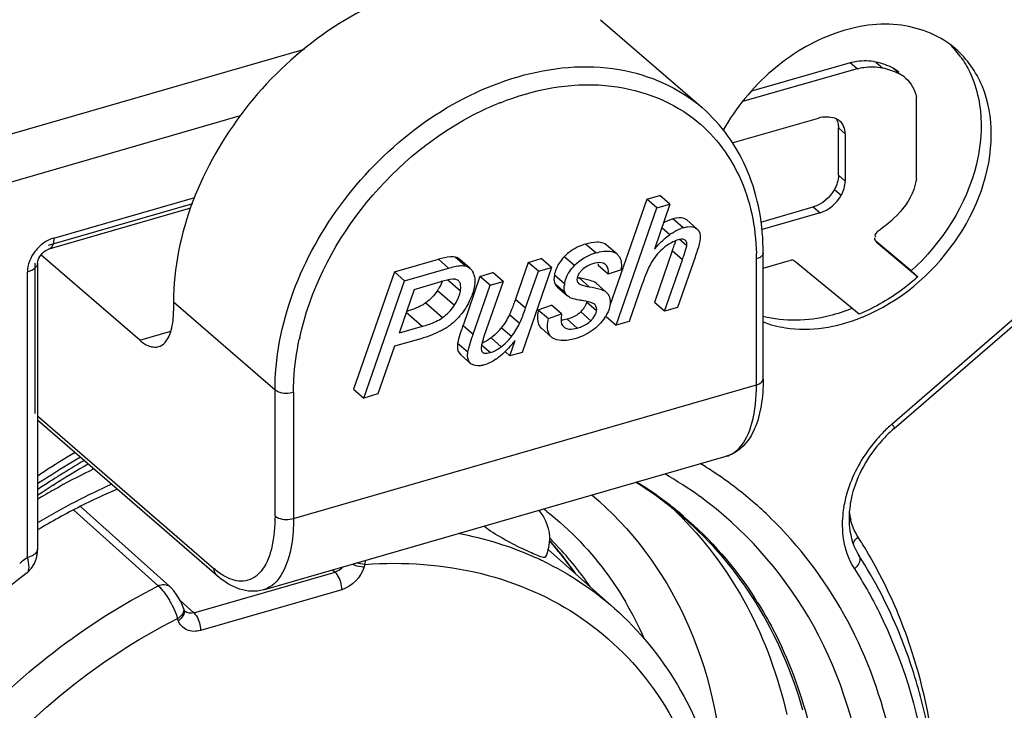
# Model space of a CAD drawing. Header units: millimetres. Extents: x 0 to 420, y 0 to 297.
# Tile 321 of 514: x 353.16 to 354.61, y 132.57 to 133.59. Entities that reach past the tile are written whole.
import ezdxf

# ---------------------------------------------------------------- set-up
doc = ezdxf.new("R2010")
doc.units = ezdxf.units.MM
doc.header["$LTSCALE"] = 23.1
doc.layers.get('0').update_dxf_attribs({"linetype": 'CONTINUOUS'})

msp = doc.modelspace()

# ---------------------------------------------------------------- linework, layer by layer
at = {"color": 7, "linetype": 'Continuous'}
for p, q in [((354.015, 133.5888), (354.165, 133.4589)), ((352.7062, 133.2939), (353.5772, 133.5454)), ((354.3941, 133.5163), (354.2246, 133.4677)), ((354.3841, 133.525), (354.2379, 133.4831)), ((354.3941, 133.5163), (354.3841, 133.525)), ((354.4219, 133.5263), (354.4319, 133.5177)), ((354.4475, 133.517), (354.4575, 133.5083)), ((354.4819, 133.3539), (354.4817, 133.4741)), ((353.4826, 133.4467), (352.7306, 133.2296)), ((354.2096, 133.407), (354.3371, 133.4435)), ((354.3666, 133.4291), (354.3766, 133.4203)), ((354.3666, 133.3589), (354.3666, 133.4291)), ((354.3766, 133.4203), (354.3766, 133.3503)), ((354.3666, 133.3589), (354.3766, 133.3503)), ((353.2069, 133.2661), (353.4153, 133.3262)), ((354.0833, 133.3237), (354.1025, 133.3292)), ((354.1175, 133.3162), (354.1025, 133.3292)), ((354.3607, 133.338), (354.3707, 133.3293)), ((353.4117, 133.3165), (353.1988, 133.2551)), ((353.2002, 133.2502), (353.4095, 133.3106)), ((354.0833, 133.3237), (354.0288, 133.1664)), ((354.0383, 133.1375), (354.0983, 133.3107)), ((354.0983, 133.3107), (354.0833, 133.3237)), ((354.1175, 133.3162), (354.0945, 133.2497)), ((354.0983, 133.3107), (354.1175, 133.3162)), ((354.252, 133.2897), (354.3294, 133.3121)), ((354.3294, 133.3121), (354.3394, 133.3034)), ((354.3394, 133.3034), (354.2536, 133.2786)), ((354.1172, 133.2711), (354.1055, 133.2813)), ((354.137, 133.2814), (354.122, 133.2944)), ((354.1575, 133.2799), (354.1425, 133.2929)), ((354.4208, 133.2687), (354.4214, 133.2679)), ((354.0078, 133.2441), (353.9928, 133.2571)), ((354.0243, 133.2553), (354.0234, 133.2561)), ((354.0393, 133.2423), (354.0234, 133.2561)), ((354.126, 133.2622), (354.1243, 133.2568)), ((354.1424, 133.2546), (354.1316, 133.264)), ((354.4222, 133.2607), (354.4839, 133.2089)), ((354.4739, 133.2175), (354.4223, 133.2608)), ((353.3339, 133.1151), (353.188, 133.2414)), ((353.1981, 133.2494), (353.2002, 133.2502)), ((353.8, 133.2379), (353.7976, 133.2383)), ((353.815, 133.2249), (353.8, 133.2379)), ((353.9763, 133.2255), (353.9613, 133.2385)), ((354.0384, 133.2431), (354.0393, 133.2423)), ((354.121, 133.247), (354.0946, 133.171)), ((354.136, 133.234), (354.121, 133.247)), ((354.1546, 133.2377), (354.1289, 133.1636)), ((354.2554, 133.0578), (354.2554, 133.244)), ((353.1789, 133.2288), (353.1789, 133.0068)), ((353.1829, 133.2288), (353.1829, 132.8069)), ((353.7103, 133.216), (353.7754, 133.2348)), ((353.7904, 133.2218), (353.7754, 133.2348)), ((353.8218, 133.2216), (353.8068, 133.2346)), ((353.8126, 133.2253), (353.815, 133.2249)), ((353.9081, 133.2301), (353.8893, 133.1759)), ((353.9081, 133.2301), (353.9274, 133.2357)), ((353.9231, 133.2171), (353.9081, 133.2301)), ((353.9424, 133.2227), (353.9274, 133.2357)), ((354.0116, 133.2281), (354.0114, 133.2255)), ((354.0264, 133.2125), (354.0114, 133.2255)), ((354.1096, 133.1581), (354.136, 133.234)), ((354.2454, 133.0491), (354.2454, 133.2353)), ((354.2554, 133.2218), (354.2944, 133.2331)), ((354.3972, 133.1537), (354.3017, 133.2321)), ((354.7239, 133.2319), (354.4458, 132.9912)), ((354.4489, 132.9847), (354.7269, 133.2255)), ((353.1727, 133.2175), (353.1679, 133.2158)), ((353.1679, 132.7939), (353.1679, 133.2158)), ((353.7103, 133.216), (353.6501, 133.0427)), ((353.7253, 133.203), (353.7103, 133.216)), ((353.7253, 133.203), (353.7904, 133.2218)), ((353.8368, 133.2095), (353.8117, 133.1371)), ((353.8368, 133.2095), (353.856, 133.2151)), ((353.8518, 133.1966), (353.8368, 133.2095)), ((353.871, 133.2021), (353.856, 133.2151)), ((353.9424, 133.2227), (353.8989, 133.0972)), ((353.9043, 133.1629), (353.9231, 133.2171)), ((353.9231, 133.2171), (353.9424, 133.2227)), ((353.9617, 133.1983), (353.9467, 133.2113)), ((354.0454, 133.2193), (354.0264, 133.2125)), ((354.4839, 133.2089), (354.4739, 133.2175)), ((353.6651, 133.0297), (353.7253, 133.203)), ((353.7395, 133.1902), (353.7795, 133.2017)), ((353.7892, 133.2042), (353.8079, 133.188)), ((353.8267, 133.1241), (353.8518, 133.1966)), ((353.871, 133.2021), (353.8432, 133.1219)), ((353.8518, 133.1966), (353.871, 133.2021)), ((353.9628, 133.185), (353.9478, 133.198)), ((353.9833, 133.1983), (353.9821, 133.1994)), ((353.9826, 133.1988), (353.9833, 133.1983)), ((353.9983, 133.1942), (353.9833, 133.2071)), ((354.0235, 133.1863), (354.0085, 133.1993)), ((354.0762, 133.1969), (354.0575, 133.143)), ((353.7395, 133.1902), (353.7172, 133.1257)), ((353.7739, 133.1884), (353.7989, 133.1667)), ((353.9513, 133.1936), (353.9663, 133.1806)), ((353.5339, 133.0415), (353.3839, 133.1714)), ((353.3839, 133.1714), (353.3839, 133.1584)), ((353.7566, 133.1702), (353.7816, 133.1486)), ((353.8893, 133.1759), (353.9043, 133.1629)), ((353.923, 133.1601), (353.9425, 133.1669)), ((353.9575, 133.1539), (353.9425, 133.1669)), ((354.0091, 133.1585), (353.9941, 133.1715)), ((354.0069, 133.1673), (354.0058, 133.1683)), ((354.0069, 133.1673), (354.0064, 133.1679)), ((354.1096, 133.1581), (354.0946, 133.171)), ((353.7515, 133.1356), (353.7277, 133.1562)), ((353.8953, 133.1398), (353.8803, 133.1528)), ((353.923, 133.1601), (353.938, 133.1471)), ((353.938, 133.1471), (353.9575, 133.1539)), ((354.0006, 133.144), (353.9856, 133.157)), ((354.0233, 133.1504), (354.0383, 133.1375)), ((354.1289, 133.1636), (354.1096, 133.1581)), ((353.7515, 133.1356), (353.7172, 133.1257)), ((353.8117, 133.1371), (353.8267, 133.1241)), ((353.9806, 133.1331), (353.9656, 133.1461)), ((354.0575, 133.143), (354.0383, 133.1375)), ((353.3339, 133.1151), (353.3798, 133.1283)), ((353.8833, 133.1205), (353.8683, 133.1335)), ((353.9275, 133.1327), (353.9425, 133.1197)), ((353.7494, 133.1173), (353.7103, 133.1061)), ((353.8188, 133.0974), (353.8038, 133.1104)), ((353.8517, 133.0968), (353.8395, 133.1074)), ((353.8682, 133.1054), (353.8532, 133.1184)), ((353.8811, 133.0921), (353.889, 133.1148)), ((353.7103, 133.1061), (353.686, 133.0358)), ((353.8235, 133.0804), (353.8085, 133.0934)), ((353.8188, 133.0974), (353.8201, 133.1032)), ((353.8811, 133.0921), (353.8744, 133.0979)), ((353.8989, 133.0972), (353.8811, 133.0921)), ((353.5612, 132.8516), (354.2454, 133.0491)), ((353.5339, 133.0415), (353.534, 133.0476)), ((353.5339, 132.8553), (353.5339, 133.0415)), ((353.5612, 133.0378), (353.5612, 132.8516)), ((353.6501, 133.0427), (353.6651, 133.0297)), ((353.686, 133.0358), (353.6651, 133.0297)), ((353.1829, 133.0033), (353.4439, 132.7773)), ((353.4481, 132.7672), (353.1829, 132.9969)), ((353.5167, 132.7461), (354.2008, 132.9436)), ((353.2078, 132.9018), (353.2059, 132.9006)), ((353.2078, 132.9018), (353.206, 132.9005)), ((353.2365, 132.8639), (353.3613, 132.7521)), ((353.2463, 132.8692), (353.3782, 132.7511)), ((354.1344, 132.8539), (354.1355, 132.8527)), ((354.1344, 132.8539), (354.1355, 132.8526)), ((354.1369, 132.8538), (354.1367, 132.8539)), ((354.0357, 132.7186), (353.9376, 132.8059)), ((353.6667, 132.7838), (353.6679, 132.7896)), ((353.414, 132.7121), (353.6227, 132.7724)), ((353.619, 132.7756), (353.6227, 132.7724)), ((353.6667, 132.7838), (353.6657, 132.7802)), ((353.3781, 132.7512), (353.3782, 132.7511)), ((353.6326, 132.7464), (353.4239, 132.6862)), ((353.414, 132.7121), (353.3937, 132.7303)), ((353.3972, 132.7232), (353.3945, 132.7289)), ((353.3988, 132.7191), (353.3972, 132.7232)), ((353.3998, 132.7161), (353.3988, 132.7191)), ((354.0356, 132.7186), (354.0357, 132.7186)), ((353.3878, 132.7102), (353.3899, 132.7039)), ((353.3909, 132.7009), (353.3899, 132.7039))]:
    msp.add_line(p, q, dxfattribs=at)
for points in [[(353.1676, 132.7715), (353.1686, 132.7723), (353.1741, 132.778), (353.1784, 132.785), (353.1813, 132.793), (353.1827, 132.8016), (353.1829, 132.8069)], [(353.3945, 132.7289), (353.3913, 132.7346), (353.3878, 132.74), (353.3842, 132.7448), (353.3804, 132.7491), (353.3782, 132.7512)], [(353.4009, 132.7144), (353.4007, 132.7146), (353.4001, 132.7154), (353.3998, 132.7161)]]:
    msp.add_lwpolyline(points, dxfattribs=at)
for centre, radius, start, end in [((354.4305, 133.4504), 0.1435, 35.2477, 44.9071), ((354.4253, 133.4761), 0.0465, 49.1956, 61.4972), ((354.4141, 133.4284), 0.0909, 61.4993, 63.3446), ((354.4353, 133.4674), 0.0465, 49.1956, 61.4972), ((354.0276, 133.0609), 0.436, 111.6103, 117.4881), ((354.0347, 133.0466), 0.4519, 117.4541, 117.7393), ((354.1504, 133.2353), 0.0481, 106.1308, 110.1311), ((354.1703, 133.6126), 0.4219, 307.2014, 311.2662), ((354.1703, 133.1988), 0.0898, 123.626, 126.2961), ((353.2267, 133.2099), 0.06, 133.8292, 142.1787), ((353.2253, 133.2115), 0.0579, 125.2835, 133.8769), ((353.5748, 133.4374), 0.5784, 341.0038, 341.4214), ((353.7328, 133.3844), 0.4118, 341.4166, 341.9565), ((354.0314, 133.1625), 0.085, 106.0985, 107.4591), ((354.0285, 133.2301), 0.0163, 52.7621, 60.5769), ((353.441, 133.4834), 0.7199, 340.8343, 341.0121), ((353.9089, 133.2353), 0.3365, 359.9981, 1.3889), ((354.0179, 133.1794), 0.0507, 102.6859, 106.1744), ((353.8036, 133.2043), 0.0254, 17.8749, 24.8044), ((353.988, 133.2043), 0.0419, 164.1334, 170.4531), ((353.9975, 133.1922), 0.0363, 170.4016, 174.6005), ((354.0186, 133.4043), 0.2003, 259.0099, 259.8483), ((353.7118, 133.2294), 0.0744, 326.5256, 329.8489), ((353.9541, 133.1889), 0.0449, 314.6284, 318.7813), ((353.958, 133.1888), 0.0751, 326.6807, 329.5377), ((353.7394, 133.2094), 0.0895, 297.1487, 307.8294), ((354.273, 132.9761), 0.4886, 160.7627, 161.6999), ((354.3007, 133.3967), 0.2673, 291.5966, 292.5623), ((354.336, 132.9466), 0.5394, 160.7862, 161.2198), ((354.0408, 133.0531), 0.2093, 160.8013, 162.4088), ((353.7988, 133.1878), 0.0883, 317.1949, 322.0038), ((353.9705, 133.0306), 0.4098, 167.5518, 167.8974), ((353.8244, 133.1515), 0.0435, 290.1678, 293.9745), ((353.8138, 133.1748), 0.0883, 317.1963, 322.0038), ((353.7176, 133.2542), 0.221, 318.856, 320.8585), ((353.8271, 133.1597), 0.0681, 305.5269, 307.1313), ((353.8092, 133.1614), 0.0902, 304.4008, 308.0193), ((354.5896, 132.8252), 0.2196, 130.8937, 131.4735), ((354.593, 132.8214), 0.2247, 131.4879, 136.5496), ((353.9115, 131.8055), 1.3269, 120.4759, 122.8105), ((353.9083, 131.8086), 1.3128, 120.2774, 122.7624), ((353.8918, 131.8252), 1.2755, 119.7865, 122.4296), ((353.9013, 131.8173), 1.2946, 120.0948, 121.956), ((353.8497, 132.421), 0.5998, 56.3242, 58.6019), ((353.9215, 131.7898), 1.3455, 122.8059, 123.3077), ((353.7164, 131.9924), 1.0355, 115.7698, 118.9923), ((353.8248, 132.4176), 0.5754, 54.1286, 60.3021), ((353.8529, 132.4259), 0.594, 49.3176, 56.3232), ((353.9199, 131.7904), 1.3344, 122.7573, 123.5402), ((353.9169, 131.7925), 1.3239, 122.6917, 123.685), ((353.9111, 131.8016), 1.3131, 121.9531, 122.6914), ((353.7808, 132.4425), 0.544, 51.475, 58.241), ((353.7799, 132.4361), 0.5508, 53.9872, 58.4499), ((353.907, 131.8011), 1.304, 122.5201, 123.7413), ((353.7324, 131.9633), 1.0688, 119.4252, 120.9545), ((353.7265, 131.9738), 1.0567, 118.9826, 119.4228), ((353.6714, 132.0392), 0.9424, 113.6892, 117.3229), ((353.6527, 132.0613), 0.9048, 112.8547, 116.693), ((354.5508, 132.8389), 0.1789, 163.2431, 170.6935), ((353.6911, 132.0009), 0.9854, 117.3238, 121.0592), ((353.7825, 132.4397), 0.5464, 52.589, 53.9817), ((353.7836, 132.4412), 0.5446, 50.6144, 52.5891), ((353.8536, 132.4268), 0.5929, 45.9372, 49.3095), ((353.6757, 132.0158), 0.9557, 116.6994, 121.0433), ((353.641, 132.4894), 0.4752, 51.6692, 52.4373), ((353.7465, 132.4695), 0.5461, 44.7409, 46.8956), ((353.7838, 132.4465), 0.5391, 49.0847, 51.4618), ((353.784, 132.4417), 0.5439, 49.43, 50.6137), ((354.4789, 132.8728), 0.0969, 186.5597, 193.5324), ((353.7105, 132.3187), 0.5192, 72.8342, 79.568), ((353.8755, 132.8215), 0.0642, 345.8477, 357.4667), ((353.6076, 132.5229), 0.4447, 39.742, 41.7168), ((353.595, 132.5079), 0.4643, 40.4673, 42.0429), ((353.6182, 132.4936), 0.4599, 43.6451, 45.6032), ((354.4052, 132.8081), 0.018, 155.1859, 158.6616), ((354.4064, 132.8075), 0.0194, 152.1757, 155.1919), ((353.8257, 132.456), 0.6785, 30.8032, 32.8652), ((353.7195, 132.3489), 0.4876, 65.8062, 72.8036), ((353.8744, 132.8218), 0.0653, 335.1816, 345.8418), ((353.5938, 132.5069), 0.4658, 40.0981, 40.468), ((353.6024, 132.5186), 0.4514, 34.233, 39.7307), ((353.5892, 132.5031), 0.4718, 34.4127, 40.0849), ((353.6111, 132.4872), 0.4694, 34.1785, 43.6091), ((353.8119, 132.4479), 0.6944, 27.5017, 30.7979), ((353.9705, 131.7319), 1.3312, 127.0793, 127.6964), ((353.725, 132.3617), 0.4737, 64.2733, 65.7767), ((354.4772, 132.8333), 0.1036, 205.0656, 212.8144), ((353.2584, 132.66), 0.1388, 27.4283, 30.6488), ((353.6019, 132.4633), 0.5222, 23.689, 30.5481), ((353.7594, 132.4223), 0.5753, 32.1263, 32.9765), ((353.3921, 132.7135), 0.00808, 12.3542, 18.747), ((353.3766, 132.7259), 0.0257, 301.1982, 309.6423), ((353.7233, 132.3857), 0.791, 11.7903, 18.7657)]:
    msp.add_arc(centre, radius, start, end, dxfattribs=at)
for points, knots in [([(354.376, 133.7046), (354.4188, 133.7169), (354.5057, 133.727), (354.6277, 133.6834), (354.7085, 133.5839), (354.7239, 133.4999), (354.7239, 133.4571)], [0, 0, 0, 0, 0.266867, 0.507861, 0.743947, 1, 1, 1, 1]), ([(353.7433, 133.6345), (353.6438, 133.6058), (353.4675, 133.4766), (353.3839, 133.2725), (353.3839, 133.1714)], [0, 0, 0, 0, 0.505913, 1, 1, 1, 1]), ([(354.5397, 133.5457), (354.5178, 133.5647), (354.4568, 133.5897), (354.3564, 133.5741), (354.263, 133.5174), (354.2148, 133.4585), (354.1962, 133.4254)], [0, 0, 0, 0, 0.213251, 0.452949, 0.721281, 1, 1, 1, 1]), ([(354.5925, 133.4192), (354.5925, 133.4436), (354.5846, 133.4911), (354.5567, 133.531), (354.5397, 133.5457)], [0, 0, 0, 0, 0.520049, 1, 1, 1, 1]), ([(354.4219, 133.5263), (354.4128, 133.5283), (354.3997, 133.5284), (354.3873, 133.5258), (354.3841, 133.525)], [0, 0, 0, 0, 0.737161, 1, 1, 1, 1]), ([(354.5477, 133.5332), (354.5526, 133.5263), (354.5706, 133.4956), (354.5775, 133.4592), (354.5775, 133.4322)], [0, 0, 0, 0, 0.239348, 1, 1, 1, 1]), ([(353.8933, 133.5046), (353.9412, 133.5185), (354.0391, 133.5287), (354.131, 133.4883), (354.165, 133.4589)], [0, 0, 0, 0, 0.526466, 1, 1, 1, 1]), ([(354.3941, 133.5163), (354.3973, 133.5172), (354.4097, 133.5197), (354.4228, 133.5196), (354.4319, 133.5177)], [0, 0, 0, 0, 0.262839, 1, 1, 1, 1]), ([(353.5339, 133.0476), (353.5356, 133.1479), (353.6201, 133.3489), (353.7949, 133.4762), (353.8933, 133.5046)], [0, 0, 0, 0, 0.494837, 1, 1, 1, 1]), ([(353.867, 133.4662), (353.9156, 133.4855), (354.0161, 133.5058), (354.1154, 133.4714), (354.152, 133.4432)], [0, 0, 0, 0, 0.530453, 1, 1, 1, 1]), ([(354.2554, 133.244), (354.2554, 133.2851), (354.2417, 133.3659), (354.194, 133.4338), (354.165, 133.4589)], [0, 0, 0, 0, 0.516833, 1, 1, 1, 1]), ([(353.5703, 133.119), (353.5854, 133.1874), (353.6507, 133.3184), (353.7613, 133.4134), (353.8243, 133.4466)], [0, 0, 0, 0, 0.495711, 1, 1, 1, 1]), ([(354.152, 133.4432), (354.1807, 133.4211), (354.2292, 133.3589), (354.2443, 133.2826), (354.2453, 133.2435)], [0, 0, 0, 0, 0.480831, 1, 1, 1, 1]), ([(354.5775, 133.4322), (354.5775, 133.4132), (354.5669, 133.3325), (354.5197, 133.2588), (354.4739, 133.2175)], [0, 0, 0, 0, 0.236069, 1, 1, 1, 1]), ([(354.4032, 133.1498), (354.457, 133.1722), (354.5494, 133.2493), (354.5925, 133.3633), (354.5925, 133.4192)], [0, 0, 0, 0, 0.510233, 1, 1, 1, 1]), ([(354.4819, 133.3539), (354.481, 133.3486), (354.4753, 133.3265), (354.4615, 133.3068), (354.4486, 133.2955)], [0, 0, 0, 0, 0.240379, 1, 1, 1, 1]), ([(354.1425, 133.2929), (354.1414, 133.2938), (354.1351, 133.2973), (354.1274, 133.296), (354.122, 133.2944)], [0, 0, 0, 0, 0.203858, 1, 1, 1, 1]), ([(354.137, 133.2814), (354.1391, 133.2821), (354.1458, 133.2837), (354.1538, 133.2829), (354.1575, 133.2799)], [0, 0, 0, 0, 0.31964, 1, 1, 1, 1]), ([(354.0945, 133.2497), (354.0965, 133.252), (354.1036, 133.2596), (354.1112, 133.2668), (354.1172, 133.2711)], [0, 0, 0, 0, 0.288285, 1, 1, 1, 1]), ([(354.1575, 133.2799), (354.1585, 133.279), (354.1627, 133.2739), (354.1626, 133.2667), (354.1618, 133.2617)], [0, 0, 0, 0, 0.216075, 1, 1, 1, 1]), ([(353.2057, 133.2571), (353.2055, 133.2562), (353.2044, 133.2534), (353.2022, 133.2508), (353.2002, 133.2502)], [0, 0, 0, 0, 0.304497, 1, 1, 1, 1]), ([(353.9928, 133.2571), (353.9897, 133.2562), (353.9781, 133.2522), (353.9675, 133.2451), (353.9613, 133.2385)], [0, 0, 0, 0, 0.263679, 1, 1, 1, 1]), ([(354.0143, 133.2596), (354.0128, 133.2599), (354.0055, 133.2603), (353.9983, 133.2587), (353.9928, 133.2571)], [0, 0, 0, 0, 0.209587, 1, 1, 1, 1]), ([(354.1297, 133.2635), (354.1242, 133.2619), (354.1169, 133.2581), (354.1106, 133.2533), (354.1089, 133.252)], [0, 0, 0, 0, 0.729159, 1, 1, 1, 1]), ([(354.1402, 133.263), (354.1396, 133.2634), (354.1364, 133.2651), (354.1325, 133.2643), (354.1297, 133.2635)], [0, 0, 0, 0, 0.197252, 1, 1, 1, 1]), ([(354.136, 133.234), (354.1369, 133.2365), (354.1391, 133.2433), (354.1417, 133.2501), (354.1424, 133.2546)], [0, 0, 0, 0, 0.366381, 1, 1, 1, 1]), ([(354.1618, 133.2617), (354.1616, 133.2604), (354.1596, 133.2522), (354.1569, 133.2443), (354.1546, 133.2377)], [0, 0, 0, 0, 0.15836, 1, 1, 1, 1]), ([(353.1829, 133.2288), (353.1829, 133.2296), (353.1834, 133.2341), (353.1857, 133.2383), (353.1881, 133.2414)], [0, 0, 0, 0, 0.162947, 1, 1, 1, 1]), ([(353.7976, 133.2383), (353.7962, 133.2384), (353.7886, 133.2383), (353.7812, 133.2365), (353.7754, 133.2348)], [0, 0, 0, 0, 0.190308, 1, 1, 1, 1]), ([(353.9613, 133.2385), (353.9597, 133.2367), (353.9539, 133.23), (353.9494, 133.222), (353.9477, 133.2158)], [0, 0, 0, 0, 0.274237, 1, 1, 1, 1]), ([(354.0393, 133.2423), (354.0407, 133.2411), (354.0461, 133.2348), (354.0463, 133.2256), (354.0454, 133.2193)], [0, 0, 0, 0, 0.222366, 1, 1, 1, 1]), ([(354.2554, 133.244), (354.2554, 133.2431), (354.254, 133.2385), (354.2489, 133.2363), (354.2454, 133.2353)], [0, 0, 0, 0, 0.193901, 1, 1, 1, 1]), ([(353.7904, 133.2218), (353.7916, 133.2221), (353.7962, 133.2234), (353.8008, 133.2244), (353.8042, 133.2249)], [0, 0, 0, 0, 0.280851, 1, 1, 1, 1]), ([(353.9617, 133.1983), (353.9621, 133.2007), (353.9647, 133.2108), (353.9709, 133.2197), (353.9763, 133.2255)], [0, 0, 0, 0, 0.231022, 1, 1, 1, 1]), ([(354.0219, 133.2273), (354.0211, 133.228), (354.0164, 133.2304), (354.0108, 133.2298), (354.0068, 133.2289)], [0, 0, 0, 0, 0.206629, 1, 1, 1, 1]), ([(354.0264, 133.2125), (354.0266, 133.2141), (354.027, 133.2193), (354.0249, 133.2251), (354.0219, 133.2273)], [0, 0, 0, 0, 0.30845, 1, 1, 1, 1]), ([(354.0914, 133.2319), (354.0901, 133.2298), (354.084, 133.2185), (354.0795, 133.2066), (354.0762, 133.1969)], [0, 0, 0, 0, 0.195583, 1, 1, 1, 1]), ([(354.3017, 133.2321), (354.3004, 133.2331), (354.2976, 133.2344), (354.2955, 133.2329), (354.2949, 133.2324)], [0, 0, 0, 0, 0.692012, 1, 1, 1, 1]), ([(353.8277, 133.2121), (353.829, 133.2081), (353.8295, 133.202), (353.8288, 133.1961), (353.8285, 133.1945)], [0, 0, 0, 0, 0.720271, 1, 1, 1, 1]), ([(353.9467, 133.2113), (353.9464, 133.21), (353.9459, 133.2056), (353.9464, 133.2008), (353.9478, 133.198)], [0, 0, 0, 0, 0.288173, 1, 1, 1, 1]), ([(353.9875, 133.2188), (353.9865, 133.2178), (353.9833, 133.2143), (353.9807, 133.2101), (353.9802, 133.2068)], [0, 0, 0, 0, 0.301945, 1, 1, 1, 1]), ([(354.4839, 133.2089), (354.4773, 133.203), (354.4509, 133.1811), (354.4208, 133.1634), (354.3972, 133.1537)], [0, 0, 0, 0, 0.256285, 1, 1, 1, 1]), ([(353.7999, 133.2053), (353.7989, 133.2055), (353.7919, 133.2053), (353.7852, 133.2034), (353.7795, 133.2017)], [0, 0, 0, 0, 0.152434, 1, 1, 1, 1]), ([(353.807, 133.2002), (353.8067, 133.2008), (353.8061, 133.2018), (353.8052, 133.2028), (353.8048, 133.2032)], [0, 0, 0, 0, 0.509967, 1, 1, 1, 1]), ([(353.8079, 133.188), (353.8081, 133.1893), (353.8086, 133.1933), (353.8083, 133.1977), (353.807, 133.2002)], [0, 0, 0, 0, 0.309195, 1, 1, 1, 1]), ([(353.8285, 133.1945), (353.8282, 133.1927), (353.8265, 133.1852), (353.8236, 133.178), (353.821, 133.1727)], [0, 0, 0, 0, 0.23064, 1, 1, 1, 1]), ([(354.0085, 133.1993), (354.0061, 133.2014), (353.9973, 133.2043), (353.9888, 133.2061), (353.9833, 133.2071)], [0, 0, 0, 0, 0.361155, 1, 1, 1, 1]), ([(353.9833, 133.1983), (353.9839, 133.1979), (353.9887, 133.1958), (353.9939, 133.1949), (353.9983, 133.1942)], [0, 0, 0, 0, 0.14107, 1, 1, 1, 1]), ([(353.9983, 133.1942), (354.0038, 133.1932), (354.0123, 133.1913), (354.0211, 133.1884), (354.0235, 133.1863)], [0, 0, 0, 0, 0.638845, 1, 1, 1, 1]), ([(353.7989, 133.1667), (353.8001, 133.1685), (353.8041, 133.1751), (353.8069, 133.1825), (353.8079, 133.188)], [0, 0, 0, 0, 0.271615, 1, 1, 1, 1]), ([(354.0235, 133.1863), (354.0272, 133.183), (354.03, 133.1754), (354.0292, 133.1685), (354.0289, 133.1664)], [0, 0, 0, 0, 0.705202, 1, 1, 1, 1]), ([(353.7566, 133.1702), (353.7549, 133.169), (353.746, 133.1636), (353.7362, 133.1601), (353.7283, 133.1578)], [0, 0, 0, 0, 0.205582, 1, 1, 1, 1]), ([(353.8893, 133.1759), (353.8884, 133.1734), (353.8856, 133.1656), (353.8827, 133.1578), (353.8803, 133.1528)], [0, 0, 0, 0, 0.324604, 1, 1, 1, 1]), ([(353.9896, 133.1733), (353.9875, 133.1737), (353.9815, 133.1748), (353.9754, 133.1758), (353.9718, 133.1773)], [0, 0, 0, 0, 0.356166, 1, 1, 1, 1]), ([(354.0064, 133.1679), (354.0056, 133.1685), (354.0005, 133.1715), (353.9945, 133.1724), (353.9896, 133.1733)], [0, 0, 0, 0, 0.162754, 1, 1, 1, 1]), ([(353.3616, 133.1056), (353.3651, 133.1066), (353.3744, 133.1129), (353.3824, 133.1324), (353.3839, 133.1489), (353.3839, 133.1584)], [0, 0, 0, 0, 0.181175, 0.528595, 1, 1, 1, 1]), ([(353.8082, 133.1525), (353.807, 133.1511), (353.8027, 133.1462), (353.7981, 133.1416), (353.7943, 133.1387)], [0, 0, 0, 0, 0.27796, 1, 1, 1, 1]), ([(353.8953, 133.1398), (353.8959, 133.1411), (353.8993, 133.1487), (353.902, 133.1565), (353.9043, 133.1629)], [0, 0, 0, 0, 0.174763, 1, 1, 1, 1]), ([(353.923, 133.1601), (353.9224, 133.1571), (353.9209, 133.148), (353.9227, 133.1368), (353.9275, 133.1327)], [0, 0, 0, 0, 0.328736, 1, 1, 1, 1]), ([(353.9575, 133.1539), (353.9572, 133.1525), (353.9566, 133.1478), (353.9566, 133.143), (353.9575, 133.1398)], [0, 0, 0, 0, 0.295771, 1, 1, 1, 1]), ([(353.9856, 133.157), (353.9844, 133.1558), (353.9785, 133.1508), (353.9713, 133.1478), (353.9656, 133.1461)], [0, 0, 0, 0, 0.227671, 1, 1, 1, 1]), ([(354.0006, 133.144), (354.0018, 133.1452), (354.0056, 133.1493), (354.0085, 133.1545), (354.0091, 133.1585)], [0, 0, 0, 0, 0.286788, 1, 1, 1, 1]), ([(354.3872, 133.1624), (354.3761, 133.1578), (354.3339, 133.1436), (354.2867, 133.1418), (354.2552, 133.1503)], [0, 0, 0, 0, 0.268579, 1, 1, 1, 1]), ([(353.7515, 133.1356), (353.7547, 133.1365), (353.7651, 133.1398), (353.7754, 133.1441), (353.7816, 133.1486)], [0, 0, 0, 0, 0.298905, 1, 1, 1, 1]), ([(353.9425, 133.1197), (353.941, 133.1209), (353.9352, 133.1288), (353.9365, 133.1396), (353.938, 133.1471)], [0, 0, 0, 0, 0.197138, 1, 1, 1, 1]), ([(353.9806, 133.1331), (353.9826, 133.1337), (353.9899, 133.1362), (353.9967, 133.1401), (354.0006, 133.144)], [0, 0, 0, 0, 0.278203, 1, 1, 1, 1]), ([(354.2551, 133.1422), (354.2658, 133.1381), (354.3132, 133.1258), (354.3644, 133.1344), (354.3991, 133.1481)], [0, 0, 0, 0, 0.234239, 1, 1, 1, 1]), ([(353.8091, 133.1295), (353.8084, 133.1275), (353.8064, 133.1212), (353.8045, 133.1148), (353.8038, 133.1104)], [0, 0, 0, 0, 0.32667, 1, 1, 1, 1]), ([(353.9651, 133.1324), (353.9662, 133.132), (353.9714, 133.131), (353.9767, 133.132), (353.9806, 133.1331)], [0, 0, 0, 0, 0.215901, 1, 1, 1, 1]), ([(353.3339, 133.1151), (353.3362, 133.1131), (353.3439, 133.1071), (353.3549, 133.1037), (353.3616, 133.1056)], [0, 0, 0, 0, 0.303789, 1, 1, 1, 1]), ([(353.5612, 133.0378), (353.5612, 133.0443), (353.562, 133.0707), (353.5656, 133.097), (353.5698, 133.1166)], [0, 0, 0, 0, 0.244085, 1, 1, 1, 1]), ([(353.8038, 133.1104), (353.8035, 133.1086), (353.8028, 133.1026), (353.8052, 133.0961), (353.8085, 133.0934)], [0, 0, 0, 0, 0.295956, 1, 1, 1, 1]), ([(353.8201, 133.1032), (353.8204, 133.1044), (353.822, 133.1101), (353.8238, 133.1158), (353.8254, 133.1203)], [0, 0, 0, 0, 0.203685, 1, 1, 1, 1]), ([(353.8388, 133.1066), (353.8386, 133.1055), (353.8382, 133.1024), (353.8391, 133.0986), (353.8409, 133.0972)], [0, 0, 0, 0, 0.31765, 1, 1, 1, 1]), ([(353.8414, 133.1163), (353.841, 133.1153), (353.8401, 133.1121), (353.8392, 133.1089), (353.8388, 133.1066)], [0, 0, 0, 0, 0.300045, 1, 1, 1, 1]), ([(353.9454, 133.1177), (353.9449, 133.118), (353.9438, 133.1186), (353.9429, 133.1193), (353.9425, 133.1197)], [0, 0, 0, 0, 0.505297, 1, 1, 1, 1]), ([(353.977, 133.1172), (353.9739, 133.1163), (353.9636, 133.1139), (353.952, 133.1143), (353.9454, 133.1177)], [0, 0, 0, 0, 0.29879, 1, 1, 1, 1]), ([(353.8235, 133.0804), (353.8202, 133.0831), (353.8178, 133.0897), (353.8185, 133.0956), (353.8188, 133.0974)], [0, 0, 0, 0, 0.704044, 1, 1, 1, 1]), ([(353.8409, 133.0972), (353.8414, 133.0967), (353.8449, 133.095), (353.8489, 133.096), (353.8517, 133.0968)], [0, 0, 0, 0, 0.191146, 1, 1, 1, 1]), ([(353.8433, 133.0786), (353.8413, 133.0781), (353.8348, 133.0765), (353.8271, 133.0774), (353.8235, 133.0804)], [0, 0, 0, 0, 0.30996, 1, 1, 1, 1]), ([(354.2554, 133.0578), (354.2554, 133.0445), (354.2537, 133.0194), (354.2447, 132.9851), (354.2279, 132.9575), (354.2102, 132.9462), (354.2008, 132.9436)], [0, 0, 0, 0, 0.296534, 0.555213, 0.784072, 1, 1, 1, 1]), ([(354.2008, 132.9436), (354.2079, 132.9456), (354.2265, 132.9582), (354.2425, 132.9972), (354.2454, 133.0301), (354.2454, 133.0491)], [0, 0, 0, 0, 0.181175, 0.528677, 1, 1, 1, 1]), ([(354.2454, 133.0491), (354.2468, 133.0495), (354.2509, 133.051), (354.2554, 133.0547), (354.2554, 133.0578)], [0, 0, 0, 0, 0.325425, 1, 1, 1, 1]), ([(353.5612, 133.0378), (353.5541, 133.0358), (353.5439, 133.0358), (353.5354, 133.0402), (353.5339, 133.0415)], [0, 0, 0, 0, 0.789299, 1, 1, 1, 1]), ([(354.4458, 132.9912), (354.4468, 132.9897), (354.4477, 132.9881), (354.4494, 132.9852), (354.4489, 132.9847)], [0, 0, 0, 0, 0.712635, 1, 1, 1, 1]), ([(354.4299, 132.9759), (354.424, 132.9697), (354.4025, 132.9444), (354.3867, 132.9141), (354.3796, 132.8904)], [0, 0, 0, 0, 0.255626, 1, 1, 1, 1]), ([(354.4489, 132.9847), (354.4409, 132.9778), (354.412, 132.9485), (354.3916, 132.9101), (354.3853, 132.8802)], [0, 0, 0, 0, 0.257827, 1, 1, 1, 1]), ([(354.0023, 132.8866), (354.0603, 132.8375), (354.1578, 132.7062), (354.1923, 132.5479), (354.1966, 132.4664)], [0, 0, 0, 0, 0.482266, 1, 1, 1, 1]), ([(354.4047, 132.4676), (354.3919, 132.5508), (354.3396, 132.7108), (354.2265, 132.8371), (354.162, 132.8839)], [0, 0, 0, 0, 0.513676, 1, 1, 1, 1]), ([(353.9357, 132.8621), (353.9703, 132.8347), (354.0118, 132.7912), (354.0441, 132.7416), (354.0517, 132.7287)], [0, 0, 0, 0, 0.746918, 1, 1, 1, 1]), ([(354.3743, 132.8678), (354.3735, 132.8627), (354.3712, 132.843), (354.3727, 132.8227), (354.3764, 132.8086)], [0, 0, 0, 0, 0.261794, 1, 1, 1, 1]), ([(353.5339, 132.8553), (353.5339, 132.8399), (353.5315, 132.8125), (353.5196, 132.7776), (353.4952, 132.7565), (353.4755, 132.7591), (353.4672, 132.7624)], [0, 0, 0, 0, 0.341245, 0.604147, 0.802279, 1, 1, 1, 1]), ([(353.5612, 132.8516), (353.5612, 132.8384), (353.5595, 132.8011), (353.5417, 132.7533), (353.5167, 132.7461)], [0, 0, 0, 0, 0.336966, 1, 1, 1, 1]), ([(353.5339, 132.8553), (353.5354, 132.854), (353.5439, 132.8496), (353.5541, 132.8496), (353.5612, 132.8516)], [0, 0, 0, 0, 0.210701, 1, 1, 1, 1]), ([(353.9387, 131.3661), (354.0638, 131.4607), (354.2789, 131.6908), (354.4366, 132.0452), (354.4717, 132.3337), (354.4509, 132.5338), (354.3839, 132.7123), (354.3088, 132.8112), (354.2659, 132.8528)], [0, 0, 0, 0, 0.276361, 0.543528, 0.668097, 0.78488, 0.894685, 1, 1, 1, 1]), ([(354.1355, 132.8527), (354.1736, 132.8141), (354.2398, 132.7229), (354.2777, 132.6171), (354.2902, 132.5619)], [0, 0, 0, 0, 0.489292, 1, 1, 1, 1]), ([(354.3141, 132.5681), (354.2984, 132.6237), (354.2533, 132.7294), (354.1789, 132.8174), (354.1369, 132.8538)], [0, 0, 0, 0, 0.50931, 1, 1, 1, 1]), ([(354.3823, 132.8545), (354.3821, 132.849), (354.3828, 132.829), (354.389, 132.809), (354.3969, 132.7967)], [0, 0, 0, 0, 0.271733, 1, 1, 1, 1]), ([(353.9337, 132.7944), (353.9333, 132.7935), (353.9285, 132.7943), (353.9226, 132.7965), (353.9119, 132.8011), (353.8941, 132.8093), (353.8701, 132.8218), (353.8511, 132.8335), (353.8424, 132.8401)], [0, 0, 0, 0, 0.029521, 0.102747, 0.215462, 0.35267, 0.681335, 1, 1, 1, 1]), ([(353.1829, 132.8069), (353.1829, 132.8055), (353.1807, 132.7986), (353.1732, 132.7954), (353.1679, 132.7939)], [0, 0, 0, 0, 0.201135, 1, 1, 1, 1]), ([(353.1676, 132.7715), (353.1698, 132.7732), (353.171, 132.7821), (353.1692, 132.7892), (353.1679, 132.7939)], [0, 0, 0, 0, 0.360432, 1, 1, 1, 1]), ([(353.6667, 132.7838), (353.7241, 132.788), (353.8377, 132.7805), (353.992, 132.7135), (354.1088, 132.5955), (354.1529, 132.4938), (354.1668, 132.4404)], [0, 0, 0, 0, 0.262037, 0.507652, 0.748964, 1, 1, 1, 1]), ([(354.3969, 132.7967), (354.3978, 132.7954), (354.3999, 132.7881), (354.3946, 132.7809), (354.3901, 132.7772)], [0, 0, 0, 0, 0.208673, 1, 1, 1, 1]), ([(354.4723, 132.6401), (354.4675, 132.6541), (354.4472, 132.7084), (354.4204, 132.7604), (354.3969, 132.7967)], [0, 0, 0, 0, 0.254106, 1, 1, 1, 1]), ([(353.6326, 132.7464), (353.6326, 132.7539), (353.6298, 132.7635), (353.6242, 132.7711), (353.6227, 132.7724)], [0, 0, 0, 0, 0.792576, 1, 1, 1, 1]), ([(353.6484, 132.7841), (353.6527, 132.7823), (353.6585, 132.7808), (353.6644, 132.7802), (353.6657, 132.7802)], [0, 0, 0, 0, 0.782508, 1, 1, 1, 1]), ([(354.3901, 132.7772), (354.4035, 132.7565), (354.4535, 132.6686), (354.4835, 132.5698), (354.4955, 132.4943)], [0, 0, 0, 0, 0.243081, 1, 1, 1, 1]), ([(353.1676, 132.7715), (353.1143, 132.7308), (352.917, 132.5544), (352.7714, 132.3182), (352.7133, 132.1296)], [0, 0, 0, 0, 0.253701, 1, 1, 1, 1]), ([(353.5167, 132.7461), (353.5054, 132.7428), (353.4789, 132.7446), (353.4579, 132.7588), (353.4481, 132.7672)], [0, 0, 0, 0, 0.476764, 1, 1, 1, 1]), ([(354.4847, 132.6235), (354.4812, 132.6362), (354.466, 132.686), (354.4458, 132.7342), (354.4279, 132.7685)], [0, 0, 0, 0, 0.254126, 1, 1, 1, 1]), ([(352.8758, 132.2158), (352.9206, 132.3302), (353.0548, 132.5421), (353.2523, 132.6969), (353.3613, 132.7521)], [0, 0, 0, 0, 0.50147, 1, 1, 1, 1]), ([(354.2466, 132.7282), (354.2551, 132.7148), (354.2871, 132.6589), (354.3099, 132.5977), (354.322, 132.5506)], [0, 0, 0, 0, 0.245152, 1, 1, 1, 1]), ([(353.3909, 132.7009), (353.3924, 132.7018), (353.3969, 132.7051), (353.4009, 132.7112), (353.4, 132.7152)], [0, 0, 0, 0, 0.291133, 1, 1, 1, 1]), ([(353.3987, 132.7191), (353.3998, 132.7158), (353.3976, 132.7103), (353.3941, 132.707), (353.393, 132.7061)], [0, 0, 0, 0, 0.699936, 1, 1, 1, 1]), ([(354.0356, 132.7186), (354.0721, 132.6862), (354.136, 132.6081), (354.1735, 132.5148), (354.186, 132.466)], [0, 0, 0, 0, 0.491741, 1, 1, 1, 1]), ([(352.8898, 132.0718), (352.9199, 132.2049), (353.0486, 132.459), (353.2663, 132.6416), (353.3899, 132.7039)], [0, 0, 0, 0, 0.496445, 1, 1, 1, 1]), ([(353.4239, 132.6862), (353.4174, 132.6843), (353.4029, 132.684), (353.393, 132.695), (353.3909, 132.7009)], [0, 0, 0, 0, 0.52233, 1, 1, 1, 1]), ([(353.414, 132.7121), (353.4155, 132.7108), (353.4211, 132.7032), (353.4239, 132.6936), (353.4239, 132.6862)], [0, 0, 0, 0, 0.207424, 1, 1, 1, 1]), ([(354.5158, 132.38), (354.5159, 132.4011), (354.5139, 132.483), (354.501, 132.5648), (354.4847, 132.6235)], [0, 0, 0, 0, 0.257381, 1, 1, 1, 1])]:
    msp.add_open_spline(points, degree=3, knots=knots, dxfattribs=at)
for points in [[(354.4475, 133.517), (354.4395, 133.5213), (354.4308, 133.5244), (354.4219, 133.5263)], [(354.4319, 133.5177), (354.4399, 133.516), (354.4476, 133.5133), (354.4549, 133.5097)], [(354.4657, 133.5026), (354.4739, 133.4955), (354.4796, 133.4848), (354.4817, 133.4741)], [(354.3612, 133.4432), (354.3535, 133.4456), (354.3449, 133.4454), (354.3371, 133.4435)], [(354.3688, 133.439), (354.3666, 133.4409), (354.364, 133.4424), (354.3612, 133.4432)], [(354.3632, 133.4425), (354.3646, 133.44), (354.3656, 133.4372), (354.3661, 133.4344)], [(354.3661, 133.4344), (354.3664, 133.4326), (354.3666, 133.4308), (354.3666, 133.429)], [(354.3766, 133.4203), (354.3766, 133.4271), (354.3739, 133.4346), (354.3688, 133.439)], [(354.3666, 133.3589), (354.3665, 133.3517), (354.3642, 133.3443), (354.3607, 133.338)], [(354.3707, 133.3293), (354.3742, 133.3356), (354.3765, 133.343), (354.3766, 133.3502)], [(354.3607, 133.338), (354.3541, 133.3262), (354.3424, 133.3159), (354.3294, 133.3121)], [(354.3394, 133.3034), (354.3524, 133.3073), (354.364, 133.3175), (354.3707, 133.3293)], [(354.122, 133.2944), (354.117, 133.293), (354.1122, 133.2907), (354.1077, 133.2879)], [(354.1206, 133.2735), (354.1247, 133.2763), (354.1291, 133.2787), (354.1338, 133.2804)], [(354.4254, 133.2766), (354.423, 133.2747), (354.4194, 133.2714), (354.4208, 133.2687)], [(353.2069, 133.2661), (353.2015, 133.2645), (353.1964, 133.2619), (353.1919, 133.2587)], [(353.2069, 133.2661), (353.2069, 133.263), (353.2066, 133.2599), (353.2057, 133.2571)], [(354.0234, 133.2561), (354.0208, 133.258), (354.0175, 133.2592), (354.0143, 133.2596)], [(354.1089, 133.252), (354.102, 133.2464), (354.096, 133.2395), (354.0914, 133.2319)], [(354.1424, 133.2546), (354.1429, 133.2575), (354.1424, 133.2612), (354.1402, 133.263)], [(354.4198, 133.2663), (354.4198, 133.2645), (354.4207, 133.2617), (354.4225, 133.2617)], [(353.1793, 133.2467), (353.1726, 133.238), (353.1679, 133.2268), (353.1679, 133.2158)], [(353.1881, 133.2414), (353.1907, 133.2447), (353.1942, 133.2477), (353.1981, 133.2494)], [(353.8068, 133.2346), (353.8049, 133.2363), (353.8025, 133.2374), (353.8, 133.2379)], [(353.9763, 133.2255), (353.9842, 133.2339), (353.9949, 133.2401), (354.0059, 133.2436)], [(354.0078, 133.2441), (354.0117, 133.2453), (354.0156, 133.2462), (354.0196, 133.2466)], [(354.0196, 133.2466), (354.0218, 133.2469), (354.0241, 133.247), (354.0263, 133.2469)], [(354.0263, 133.2469), (354.0298, 133.2468), (354.0335, 133.246), (354.0365, 133.2443)], [(353.1829, 133.2288), (353.1829, 133.226), (353.1811, 133.2233), (353.179, 133.2214)], [(353.8042, 133.2249), (353.807, 133.2253), (353.8098, 133.2255), (353.8126, 133.2253)], [(353.815, 133.2249), (353.8175, 133.2244), (353.8199, 133.2233), (353.8218, 133.2216)], [(354.0038, 133.2281), (353.9978, 133.2264), (353.9919, 133.2233), (353.9875, 133.2188)], [(353.179, 133.2214), (353.1771, 133.2198), (353.1749, 133.2185), (353.1727, 133.2175)], [(353.8218, 133.2216), (353.8239, 133.2198), (353.8255, 133.2175), (353.8266, 133.215)], [(353.7809, 133.2021), (353.7797, 133.1986), (353.778, 133.1953), (353.7762, 133.192)], [(353.8048, 133.2032), (353.8034, 133.2043), (353.8017, 133.205), (353.7999, 133.2053)], [(353.9478, 133.198), (353.9487, 133.1963), (353.9499, 133.1948), (353.9513, 133.1936)], [(353.9628, 133.185), (353.9612, 133.1882), (353.961, 133.1921), (353.9613, 133.1956)], [(353.9802, 133.2068), (353.9797, 133.2041), (353.9805, 133.2006), (353.9826, 133.1988)], [(353.7739, 133.1884), (353.7693, 133.1814), (353.7634, 133.1751), (353.7566, 133.1702)], [(353.9663, 133.1806), (353.9649, 133.1818), (353.9637, 133.1833), (353.9628, 133.185)], [(353.9718, 133.1773), (353.9698, 133.1781), (353.9679, 133.1792), (353.9663, 133.1806)], [(353.7816, 133.1486), (353.7884, 133.1534), (353.7943, 133.1597), (353.7989, 133.1667)], [(353.821, 133.1727), (353.8175, 133.1655), (353.8133, 133.1586), (353.8082, 133.1525)], [(353.9941, 133.1715), (353.9937, 133.1689), (353.9927, 133.1664), (353.9913, 133.1641)], [(354.0091, 133.1585), (354.0096, 133.1615), (354.0089, 133.165), (354.0069, 133.1673)], [(354.0289, 133.1664), (354.0283, 133.1633), (354.0274, 133.1603), (354.0261, 133.1573)], [(353.8803, 133.1528), (353.877, 133.1459), (353.873, 133.1394), (353.8683, 133.1335)], [(353.9913, 133.1641), (353.9903, 133.1625), (353.9891, 133.1609), (353.9878, 133.1594)], [(354.0261, 133.1573), (354.0251, 133.1551), (354.024, 133.1529), (354.0227, 133.1508)], [(353.8833, 133.1205), (353.888, 133.1264), (353.892, 133.133), (353.8953, 133.1398)], [(353.9656, 133.1461), (353.9627, 133.1453), (353.9598, 133.1447), (353.9568, 133.1446)], [(353.9575, 133.1398), (353.958, 133.1379), (353.9591, 133.1361), (353.9606, 133.1348)], [(354.013, 133.1381), (354.0099, 133.1349), (354.0064, 133.1321), (354.0027, 133.1295)], [(354.0208, 133.1476), (354.0185, 133.1442), (354.0159, 133.141), (354.013, 133.1381)], [(353.7803, 133.1297), (353.7704, 133.1247), (353.76, 133.1204), (353.7494, 133.1173)], [(353.8635, 133.1278), (353.8604, 133.1244), (353.8569, 133.1212), (353.8532, 133.1184)], [(353.9606, 133.1348), (353.9619, 133.1337), (353.9635, 133.1329), (353.9651, 133.1324)], [(354.0027, 133.1295), (353.9949, 133.124), (353.9861, 133.1198), (353.977, 133.1172)], [(353.8532, 133.1184), (353.8497, 133.1158), (353.846, 133.1135), (353.8421, 133.1117)], [(353.8682, 133.1054), (353.8719, 133.1083), (353.8754, 133.1114), (353.8785, 133.1148)], [(353.884, 133.1089), (353.8808, 133.1052), (353.8775, 133.1017), (353.8739, 133.0983)], [(353.8517, 133.0968), (353.8571, 133.0983), (353.8621, 133.1011), (353.8667, 133.1043)], [(353.8739, 133.0983), (353.871, 133.0955), (353.868, 133.0928), (353.8647, 133.0903)], [(353.8602, 133.0869), (353.855, 133.0834), (353.8493, 133.0804), (353.8433, 133.0786)], [(354.3853, 132.8802), (354.3836, 132.8718), (354.3825, 132.8631), (354.3823, 132.8545)], [(353.9236, 132.8636), (353.9342, 132.8518), (353.9403, 132.8346), (353.9396, 132.8187)], [(354.1377, 132.8548), (354.1779, 132.8205), (354.2133, 132.7798), (354.2421, 132.7354)], [(354.3956, 132.8242), (354.3905, 132.8321), (354.3868, 132.841), (354.3846, 132.8501)], [(354.3892, 132.8166), (354.3908, 132.8195), (354.393, 132.8221), (354.3956, 132.8242)], [(354.3764, 132.8086), (354.3782, 132.802), (354.3805, 132.7956), (354.3834, 132.7894)], [(353.9306, 132.7885), (353.9685, 132.7702), (354.0042, 132.7466), (354.0356, 132.7186)], [(353.4481, 132.7672), (353.4454, 132.7696), (353.4439, 132.7737), (353.4439, 132.7773)], [(353.4515, 132.7713), (353.4489, 132.7732), (353.4463, 132.7752), (353.4439, 132.7773)], [(353.6341, 132.7799), (353.6311, 132.7765), (353.6271, 132.7736), (353.6227, 132.7724)], [(353.6657, 132.7802), (353.6614, 132.765), (353.6477, 132.7509), (353.6326, 132.7464)], [(353.6667, 132.7838), (353.6626, 132.7839), (353.6585, 132.7847), (353.6546, 132.7859)], [(353.4672, 132.7624), (353.4616, 132.7647), (353.4564, 132.7678), (353.4515, 132.7713)], [(353.3613, 132.7521), (353.3663, 132.7546), (353.3739, 132.7549), (353.3781, 132.7512)], [(353.3613, 132.7521), (353.3643, 132.7494), (353.367, 132.7463), (353.3695, 132.743)], [(353.3695, 132.743), (353.3726, 132.7391), (353.3753, 132.735), (353.3778, 132.7307)], [(353.3816, 132.7239), (353.3839, 132.7195), (353.386, 132.7149), (353.3878, 132.7102)], [(353.414, 132.7121), (353.4098, 132.7109), (353.4042, 132.7115), (353.4009, 132.7144)]]:
    msp.add_open_spline(points, degree=3, dxfattribs=at)

doc.saveas('drawing.dxf')
